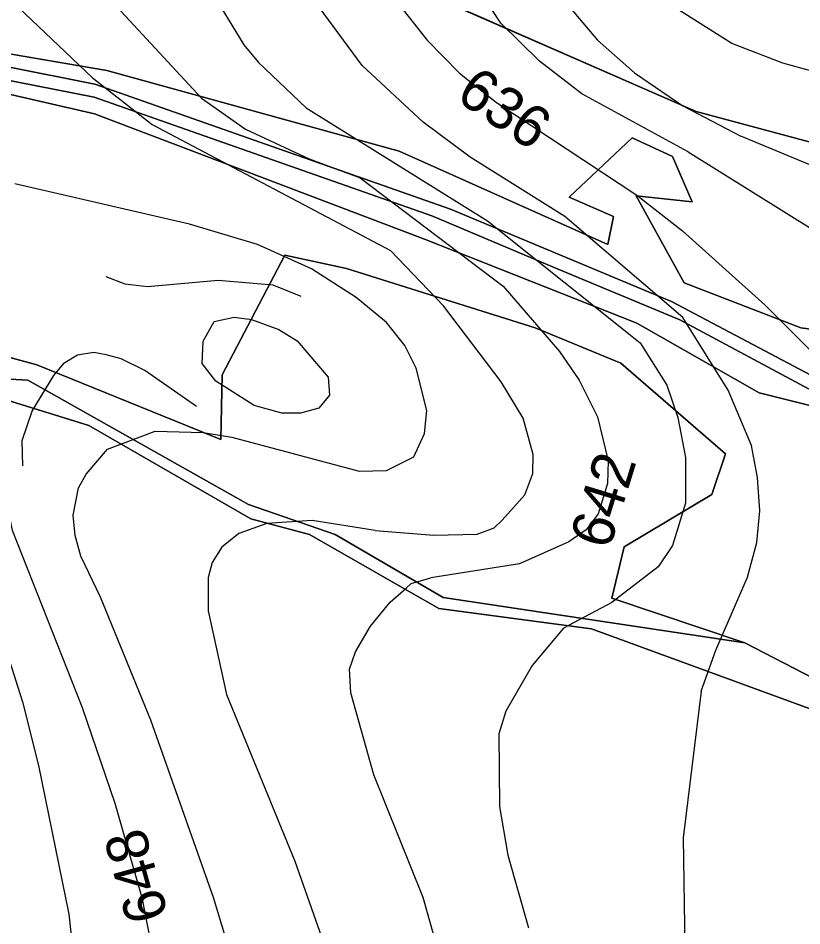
# Model space of a CAD drawing. Extents: x -709418 to -703832, y -1161719 to -1157826.
# Drawn here: x -707333 to -707183.6, y -1160484.5 to -1160311.5 of the extents above; entities that cross this region are included whole.
import ezdxf

# ---------------------------------------------------------------- set-up
doc = ezdxf.new("R2010")
doc.units = 0
for name, color, linetype in [('120_vrstevnice hlavní', 7, 'Continuous'), ('121_vrstevnice hlavní_popis', 7, 'Continuous'), ('122_vrstevnice základní', 7, 'Continuous'), ('124_vrstevnice doplňková', 7, 'Continuous'), ('206_TTP_KN', 7, 'Continuous'), ('207_lesní pozemek_KN', 7, 'Continuous'), ('210_ostatní plocha_KN', 7, 'Continuous')]:
    doc.layers.add(name, color=color, linetype=linetype)

msp = doc.modelspace()

# ---------------------------------------------------------------- linework, layer by layer
at = {"layer": '120_vrstevnice hlavní'}
for points in [[(-707336.2, -1160250.32), (-707327.52, -1160252.78), (-707318.7, -1160259.87), (-707312.48, -1160267.68), (-707308.14, -1160275.2), (-707302.79, -1160286.49), (-707300.76, -1160294.01), (-707294.54, -1160309.05), (-707289.91, -1160316.57), (-707287.16, -1160319.9), (-707278.05, -1160328.58), (-707243.48, -1160350.13), (-707214.36, -1160373.39)], [(-707086.69, -1160357.22), (-707101.31, -1160345.23), (-707118.07, -1160337.4), (-707133.12, -1160333.06), (-707157.71, -1160326.99), (-707172.46, -1160324.09), (-707187.21, -1160320.04), (-707196.91, -1160316.28), (-707209.49, -1160308.33), (-707221.21, -1160298.93), (-707230.9, -1160286.49), (-707235.96, -1160277.66)], [(-707492.27, -1160487.69), (-707483.88, -1160475.97), (-707465.51, -1160447.04), (-707460.59, -1160440.24), (-707431.81, -1160408.42), (-707421.68, -1160395.26), (-707414.6, -1160387.16), (-707407.36, -1160381.52), (-707399.55, -1160377.47), (-707391.45, -1160375.44), (-707382.77, -1160374.29), (-707378.43, -1160374.29), (-707370.62, -1160375.59), (-707363.68, -1160379.06), (-707358.91, -1160382.82), (-707351.68, -1160393.52), (-707336.49, -1160428.38), (-707332.15, -1160441.83), (-707329.11, -1160453.98), (-707323.32, -1160482.33), (-707322.02, -1160493.91)], [(-707214.36, -1160373.39), (-707209.27, -1160381.45), (-707207.18, -1160387.59), (-707205.73, -1160395.26), (-707205.73, -1160403.94), (-707208.19, -1160412.04), (-707210.94, -1160416.09), (-707219.76, -1160422.89)], [(-707219.76, -1160422.89), (-707229.02, -1160427.8), (-707234.95, -1160434.89), (-707240.01, -1160443.57), (-707241.31, -1160447.91), (-707241.17, -1160461.8), (-707239.58, -1160471.05), (-707235.67, -1160484.94)]]:
    msp.add_lwpolyline(points, dxfattribs=at)
at = {"layer": '122_vrstevnice základní'}
for points in [[(-707197.63, -1160382.39), (-707206.27, -1160368.55), (-707228.73, -1160349.26), (-707246.81, -1160337.98), (-707255.78, -1160331.32), (-707267.35, -1160320.48), (-707275.59, -1160309.34), (-707283.4, -1160295.45), (-707298.01, -1160265.37), (-707302.06, -1160258.43), (-707307.27, -1160251.48), (-707313.92, -1160244.54), (-707318.84, -1160240.63), (-707324.63, -1160237.31), (-707336.78, -1160232.53), (-707341.98, -1160231.09), (-707348.93, -1160230.22), (-707357.66, -1160231.62), (-707366.59, -1160234.24), (-707374.93, -1160238.93), (-707384.3, -1160245.93), (-707391.5, -1160251.96)], [(-707293.35, -1160243.63), (-707279.65, -1160265.66), (-707274.87, -1160277.52), (-707270.1, -1160291.4), (-707267.06, -1160298.35), (-707262.86, -1160305.58), (-707255.05, -1160315.56), (-707248.83, -1160321.92), (-707241.74, -1160327.56), (-707214.99, -1160345.21), (-707206.31, -1160352.01), (-707190.54, -1160366.18), (-707176.37, -1160380.36), (-707169.06, -1160392.35)], [(-707205.2, -1160336.94), (-707225.52, -1160325.91), (-707233.56, -1160319.66), (-707240.92, -1160312.43), (-707247.68, -1160302.11), (-707254.33, -1160290.54), (-707268.22, -1160260.02)], [(-707442.94, -1160342.52), (-707442.45, -1160332.85), (-707434.12, -1160319.18), (-707426.17, -1160310.93), (-707420.38, -1160306.45), (-707411.7, -1160301.96), (-707389.43, -1160292.13), (-707382.05, -1160287.64), (-707371.35, -1160279.11), (-707364.84, -1160275.49), (-707358.18, -1160273.32), (-707351.24, -1160272.89), (-707343.72, -1160274.33), (-707335.76, -1160279.25), (-707326.94, -1160289.38), (-707313.34, -1160310.21), (-707298.01, -1160326.7), (-707289.62, -1160332.63), (-707277.47, -1160338.27), (-707267.78, -1160341.88), (-707240.48, -1160362.57)], [(-707248.93, -1160273.83), (-707241.46, -1160287.06), (-707237.84, -1160294.01), (-707230.52, -1160306.13), (-707222.5, -1160315.67), (-707215.45, -1160321.9), (-707206.24, -1160328.16), (-707195.21, -1160333.95)], [(-707399.99, -1160324.96), (-707391.42, -1160316.4), (-707374.78, -1160305.88), (-707360.5, -1160299.65), (-707351.82, -1160298.64), (-707346.74, -1160298.97), (-707341.98, -1160300.81), (-707318.84, -1160322.79), (-707307.41, -1160331.76), (-707261.99, -1160355.77)], [(-707097.39, -1160426.65), (-707096.13, -1160407.07), (-707097.14, -1160397.78), (-707101.15, -1160386), (-707105.35, -1160379.06), (-707112.43, -1160372.11), (-707127.19, -1160362.42), (-707141.94, -1160354.9), (-707159.15, -1160348.25), (-707176.08, -1160341.88), (-707195.21, -1160333.95)], [(-707205.2, -1160336.94), (-707180.56, -1160352.3), (-707160.46, -1160367.2), (-707152.5, -1160375.3), (-707138.47, -1160386.72), (-707132.54, -1160392.22), (-707125.89, -1160400.03), (-707119.96, -1160408.56), (-707115.47, -1160418.11), (-707113.88, -1160422.74), (-707110.41, -1160438.36), (-707109.83, -1160446.46), (-707110.12, -1160454.13), (-707111.71, -1160460.64), (-707115.04, -1160467.29), (-707123.57, -1160473.66), (-707142.66, -1160482.19), (-707149.03, -1160487.69)], [(-707291.79, -1160492.17), (-707295.7, -1160479.15), (-707307.7, -1160445.31), (-707317.25, -1160421.87), (-707321.01, -1160414.06), (-707322.09, -1160410.12), (-707322.46, -1160406.25), (-707321.44, -1160401.04), (-707320, -1160398.44), (-707315.95, -1160393.67), (-707306.87, -1160390.24), (-707297.72, -1160390.49), (-707292.23, -1160391.35), (-707267.93, -1160397.86), (-707262.72, -1160397.72), (-707257.51, -1160395.11), (-707255.49, -1160390.63), (-707255.05, -1160386.29), (-707257.08, -1160378.19), (-707259.25, -1160373.85), (-707262.72, -1160369.51), (-707268.5, -1160364.74), (-707277.04, -1160359.24), (-707287.31, -1160354.61), (-707300.33, -1160350.71), (-707333.6, -1160343.04)], [(-707264.89, -1160409.14), (-707253.72, -1160410.01), (-707245.47, -1160409.88), (-707242.21, -1160408.62), (-707240.68, -1160407.19), (-707236.39, -1160402.35), (-707234.86, -1160398.31), (-707234.8, -1160394.68), (-707236.68, -1160387.74), (-707240.88, -1160380.79), (-707251.87, -1160366.33), (-707261.99, -1160355.77)], [(-707305.68, -1160497.67), (-707309.29, -1160479.44), (-707314.5, -1160461.22), (-707320.72, -1160442.99), (-707334.03, -1160409.14), (-707337.79, -1160390.92), (-707340.1, -1160383.11), (-707342.56, -1160377.9), (-707346.34, -1160371.79), (-707352.14, -1160366.4), (-707356.86, -1160362.44), (-707361.4, -1160360.4), (-707368.53, -1160358.33), (-707378.36, -1160357.35), (-707393.23, -1160361.02), (-707402.41, -1160364.26), (-707418.14, -1160372.1), (-707423.58, -1160373.85)], [(-707240.48, -1160362.57), (-707229.74, -1160375.01), (-707225.98, -1160380.51), (-707222.51, -1160387.45), (-707220.48, -1160395.84), (-707220.63, -1160400.18), (-707222.36, -1160405.96), (-707224.68, -1160409), (-707228, -1160411.31), (-707237.41, -1160415.51), (-707254.28, -1160418.18)], [(-707295.26, -1160380.65), (-707297.87, -1160377.32), (-707297.7, -1160373.07), (-707295.59, -1160369.31), (-707291.79, -1160368.5), (-707288.47, -1160368.93), (-707283.26, -1160370.81), (-707279.79, -1160372.98), (-707273.86, -1160379.93), (-707273.6, -1160383.35), (-707275.62, -1160385.8), (-707279.15, -1160386.78), (-707282.68, -1160386.78), (-707287.97, -1160385.31), (-707295.26, -1160380.65)], [(-707202.75, -1160439.76), (-707199.95, -1160431.97), (-707193.9, -1160418.03), (-707192.13, -1160411.46), (-707191.55, -1160405.38), (-707191.99, -1160399.02), (-707193.15, -1160392.94), (-707197.63, -1160382.39)], [(-707264.89, -1160409.14), (-707276.89, -1160407.26), (-707285.57, -1160407.84), (-707290.92, -1160409.72), (-707294.11, -1160412.33), (-707295.99, -1160415.22), (-707296.71, -1160418.11), (-707296.71, -1160424.48), (-707293.24, -1160440.39), (-707280.22, -1160472.21), (-707271.98, -1160495.64)], [(-707249.12, -1160502.58), (-707255.78, -1160479.15), (-707265.18, -1160455.72), (-707269.52, -1160440.1), (-707269.81, -1160435.61), (-707268.65, -1160432.29), (-707265.76, -1160427.37), (-707262.03, -1160422.79), (-707258.96, -1160420.14), (-707258.05, -1160419.25), (-707254.28, -1160418.18)], [(-707202.75, -1160439.76), (-707206.16, -1160467.73), (-707205.73, -1160497.09), (-707202.26, -1160519.36), (-707197.34, -1160533.54), (-707169.57, -1160595.45), (-707165.08, -1160602.39), (-707157.27, -1160611.07), (-707152.21, -1160614.54), (-707147.87, -1160615.84), (-707134.85, -1160617.29), (-707107.95, -1160614.39), (-707092.33, -1160615.12), (-707085.39, -1160615.99), (-707068.03, -1160621.77), (-707054.14, -1160629.29), (-707048.5, -1160634.21), (-707042.28, -1160642.46), (-707038.17, -1160648.81), (-707030.4, -1160662.33), (-707026.22, -1160671.5), (-707022.98, -1160677.17), (-707019.22, -1160680.7)]]:
    msp.add_lwpolyline(points, dxfattribs=at)
at = {"layer": '124_vrstevnice doplňková'}
for points in [[(-707316.25, -1160360.74), (-707312.65, -1160362.11), (-707308.33, -1160362.65), (-707294.83, -1160361.41), (-707284.42, -1160362.28), (-707279.06, -1160364.45)], [(-707298.98, -1160385.49), (-707308.81, -1160378.64), (-707313.35, -1160376.44), (-707316.2, -1160375.65), (-707318.52, -1160375.22), (-707321.66, -1160375.7), (-707324.39, -1160377.37), (-707326.2, -1160379.62), (-707330.27, -1160386.29), (-707332.29, -1160392.08), (-707332.15, -1160396.85)]]:
    msp.add_lwpolyline(points, dxfattribs=at)
at = {"layer": '206_TTP_KN'}
for p, q in [((-707322.83, -1160277.04), (-707203.73, -1160329.24)), ((-707316.03, -1160321.46), (-707344.79, -1160316.54)), ((-707260.3, -1160336.8), (-707316.03, -1160321.46)), ((-707339.54, -1160324.85), (-707318.42, -1160329.7)), ((-707203.73, -1160329.24), (-707175.84, -1160336.73)), ((-707318.42, -1160329.7), (-707255.48, -1160353.61)), ((-707215.93, -1160334.25), (-707227.9, -1160345.58)), ((-707208.19, -1160337.86), (-707215.93, -1160334.25)), ((-707220.55, -1160354.64), (-707260.3, -1160336.8)), ((-707204.44, -1160346.45), (-707208.19, -1160337.86)), ((-707227.9, -1160345.58), (-707219.48, -1160349.29)), ((-707206.01, -1160361.9), (-707215.15, -1160345.35)), ((-707215.15, -1160345.35), (-707204.44, -1160346.45)), ((-707219.48, -1160349.29), (-707220.55, -1160354.64)), ((-707255.48, -1160353.61), (-707215.02, -1160369.59)), ((-707282.15, -1160356.64), (-707294.04, -1160379.45)), ((-707270.34, -1160359.17), (-707282.15, -1160356.64)), ((-707234.41, -1160370.48), (-707270.34, -1160359.17)), ((-707183.73, -1160370.48), (-707206.01, -1160361.9)), ((-707329.38, -1160377.58), (-707356.85, -1160370.02)), ((-707218.04, -1160377.23), (-707234.41, -1160370.48)), ((-707215.02, -1160369.59), (-707191.69, -1160382.87)), ((-707144.98, -1160376.26), (-707183.73, -1160370.48)), ((-707294.34, -1160391.79), (-707329.38, -1160377.58)), ((-707198.09, -1160394.5), (-707218.04, -1160377.23)), ((-707294.04, -1160379.45), (-707294.34, -1160391.79)), ((-707339.42, -1160382.92), (-707319.51, -1160389.13)), ((-707191.69, -1160382.87), (-707180.48, -1160385.72)), ((-707319.51, -1160389.13), (-707288.61, -1160406.9)), ((-707200.7, -1160402.28), (-707198.09, -1160394.5)), ((-707217.46, -1160412.27), (-707200.7, -1160402.28)), ((-707288.61, -1160406.9), (-707277.41, -1160409.89)), ((-707277.41, -1160409.89), (-707252.79, -1160424.02)), ((-707219.79, -1160422.05), (-707217.46, -1160412.27)), ((-707194.45, -1160430.59), (-707219.79, -1160422.05)), ((-707252.79, -1160424.02), (-707223.66, -1160427.89)), ((-707223.66, -1160427.89), (-707107.71, -1160470.34)), ((-707172.55, -1160441.86), (-707194.45, -1160430.59))]:
    msp.add_line(p, q, dxfattribs=at)
at = {"layer": '207_lesní pozemek_KN'}
for p, q in [((-707203.73, -1160329.24), (-707322.83, -1160277.04)), ((-707175.84, -1160336.73), (-707203.73, -1160329.24))]:
    msp.add_line(p, q, dxfattribs=at)
at = {"layer": '210_ostatní plocha_KN'}
for p, q in [((-707318.48, -1160326.51), (-707394.22, -1160311.77)), ((-707394.22, -1160311.77), (-707318.48, -1160326.51)), ((-707344.79, -1160316.54), (-707316.03, -1160321.46)), ((-707335.23, -1160320.68), (-707318.32, -1160324.03)), ((-707318.32, -1160324.03), (-707335.23, -1160320.68)), ((-707316.03, -1160321.46), (-707260.3, -1160336.8)), ((-707318.32, -1160324.03), (-707250.52, -1160347.86)), ((-707250.52, -1160347.86), (-707318.32, -1160324.03)), ((-707318.42, -1160329.7), (-707339.54, -1160324.85)), ((-707254.13, -1160349.18), (-707318.48, -1160326.51)), ((-707318.48, -1160326.51), (-707254.13, -1160349.18)), ((-707255.48, -1160353.61), (-707318.42, -1160329.7)), ((-707227.9, -1160345.58), (-707215.93, -1160334.25)), ((-707215.93, -1160334.25), (-707208.19, -1160337.86)), ((-707260.3, -1160336.8), (-707220.55, -1160354.64)), ((-707208.19, -1160337.86), (-707204.44, -1160346.45)), ((-707219.48, -1160349.29), (-707227.9, -1160345.58)), ((-707204.44, -1160346.45), (-707215.15, -1160345.35)), ((-707215.15, -1160345.35), (-707206.01, -1160361.9)), ((-707250.52, -1160347.86), (-707208.42, -1160365.49)), ((-707208.42, -1160365.49), (-707250.52, -1160347.86)), ((-707230.79, -1160359.03), (-707254.13, -1160349.18)), ((-707254.13, -1160349.18), (-707230.79, -1160359.03)), ((-707220.55, -1160354.64), (-707219.48, -1160349.29)), ((-707215.02, -1160369.59), (-707255.48, -1160353.61)), ((-707294.04, -1160379.45), (-707282.15, -1160356.64)), ((-707282.15, -1160356.64), (-707270.34, -1160359.17)), ((-707270.34, -1160359.17), (-707234.41, -1160370.48)), ((-707206.82, -1160368.95), (-707230.79, -1160359.03)), ((-707230.79, -1160359.03), (-707206.82, -1160368.95)), ((-707206.01, -1160361.9), (-707183.73, -1160370.48)), ((-707208.42, -1160365.49), (-707176.45, -1160382.4)), ((-707176.45, -1160382.4), (-707208.42, -1160365.49)), ((-707178.56, -1160384.15), (-707206.82, -1160368.95)), ((-707206.82, -1160368.95), (-707178.56, -1160384.15)), ((-707356.85, -1160370.02), (-707329.38, -1160377.58)), ((-707234.41, -1160370.48), (-707218.04, -1160377.23)), ((-707191.69, -1160382.87), (-707215.02, -1160369.59)), ((-707183.73, -1160370.48), (-707144.98, -1160376.26)), ((-707329.38, -1160377.58), (-707294.34, -1160391.79)), ((-707218.04, -1160377.23), (-707198.09, -1160394.5)), ((-707294.34, -1160391.79), (-707294.04, -1160379.45)), ((-707345.8, -1160379.66), (-707331.1, -1160380.5)), ((-707331.1, -1160380.5), (-707345.8, -1160379.66)), ((-707331.1, -1160380.5), (-707289.02, -1160404.22)), ((-707289.02, -1160404.22), (-707331.1, -1160380.5)), ((-707319.51, -1160389.13), (-707339.42, -1160382.92)), ((-707180.48, -1160385.72), (-707191.69, -1160382.87)), ((-707288.61, -1160406.9), (-707319.51, -1160389.13)), ((-707198.09, -1160394.5), (-707200.7, -1160402.28)), ((-707200.7, -1160402.28), (-707217.46, -1160412.27)), ((-707289.02, -1160404.22), (-707272.54, -1160409.93)), ((-707272.54, -1160409.93), (-707289.02, -1160404.22)), ((-707277.41, -1160409.89), (-707288.61, -1160406.9)), ((-707252.79, -1160424.02), (-707277.41, -1160409.89)), ((-707272.54, -1160409.93), (-707251.92, -1160421.92)), ((-707251.92, -1160421.92), (-707272.54, -1160409.93)), ((-707217.46, -1160412.27), (-707219.79, -1160422.05)), ((-707251.92, -1160421.92), (-707194.45, -1160430.59)), ((-707194.45, -1160430.59), (-707251.92, -1160421.92)), ((-707219.79, -1160422.05), (-707194.45, -1160430.59)), ((-707223.66, -1160427.89), (-707252.79, -1160424.02)), ((-707107.71, -1160470.34), (-707223.66, -1160427.89)), ((-707194.45, -1160430.59), (-707172.55, -1160441.86))]:
    msp.add_line(p, q, dxfattribs=at)

# ---------------------------------------------------------------- texts
at = {"layer": '121_vrstevnice hlavní_popis'}
for s, rotation, p in [('636', 326.0754, (-707249.8, -1160326.92)), ('642', 72.9301, (-707220.27, -1160413.01)), ('648', 105.4639, (-707304.26, -1160482.66))]:
    msp.add_text(s, height=8, rotation=rotation, dxfattribs=at).set_placement(p)

doc.saveas('drawing.dxf')
